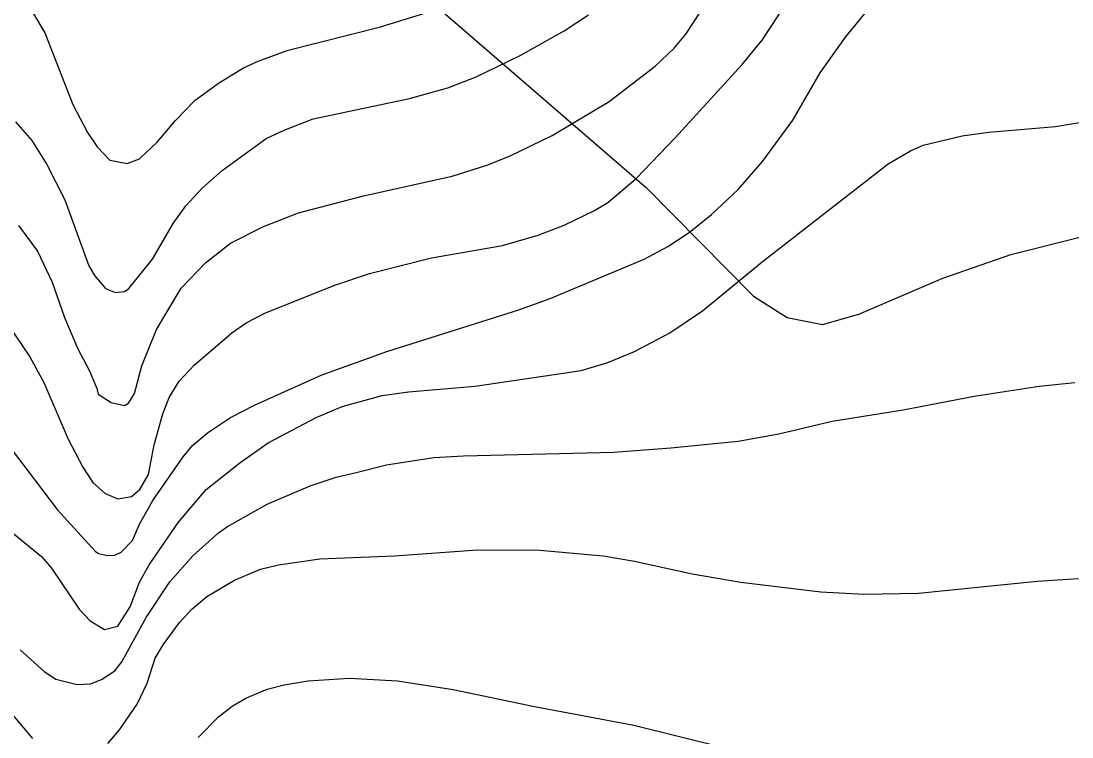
# Model space of a CAD drawing. Extents: x -662620 to -656370, y -1067090 to -1062990.
# Drawn here: x -659795.3 to -659388.3, y -1066386.4 to -1066109.1 of the extents above; entities that cross this region are included whole.
import ezdxf

# ---------------------------------------------------------------- set-up
doc = ezdxf.new("R2010")
doc.units = 0
for name, color, linetype in [('HRANICE_KATASTRÁLNÍHO_ÚZEMÍ', 7, 'Continuous'), ('VRSTEVNICE_ZDŮRAZNĚNÁ', 7, 'Continuous'), ('VRSTEVNICE_ZÁKLADNÍ', 7, 'Continuous')]:
    doc.layers.add(name, color=color, linetype=linetype)

msp = doc.modelspace()

# ---------------------------------------------------------------- linework, layer by layer
at = {"layer": 'HRANICE_KATASTRÁLNÍHO_ÚZEMÍ'}
msp.add_lwpolyline([(-659798.15, -1066006.03), (-659774.37, -1066005.69), (-659760.9, -1066006.8), (-659724, -1066018.12), (-659707.27, -1066040.41), (-659683.33, -1066061.94), (-659632.01, -1066105.56), (-659553.07, -1066173.67), (-659511.68, -1066215.73), (-659498.68, -1066223.97), (-659484.93, -1066226.61), (-659470.88, -1066222.67), (-659438.34, -1066208.76), (-659412.03, -1066199.48), (-659364.73, -1066187.68)], dxfattribs=at)
at = {"layer": 'VRSTEVNICE_ZDŮRAZNĚNÁ'}
for points in [[(-659790.55, -1066106.33), (-659786.11, -1066113.64), (-659775.22, -1066141.44), (-659769.63, -1066152.34), (-659765.9, -1066157.78), (-659760.98, -1066162.95), (-659754.29, -1066164.23), (-659749.42, -1066162.51), (-659742.68, -1066156.06), (-659735.52, -1066147.61), (-659727.92, -1066139.72), (-659718.89, -1066133.13), (-659709.15, -1066127.26), (-659703.56, -1066124.68), (-659691.95, -1066120.38), (-659656.12, -1066111.35), (-659633.19, -1066104.32)], [(-659749.42, -1066326.47), (-659745.69, -1066319.73), (-659734.37, -1066303.25), (-659723.62, -1066290.49), (-659710.58, -1066280.17), (-659699.69, -1066272.44), (-659681.06, -1066262.69), (-659671.02, -1066258.39), (-659655.55, -1066254.09), (-659645.23, -1066252.66), (-659619.43, -1066250.51), (-659578.44, -1066244.49), (-659568.12, -1066241.34), (-659557.8, -1066237.04), (-659544.05, -1066229.87), (-659531.43, -1066221.41), (-659508.36, -1066202.35), (-659459.49, -1066164.37), (-659450.89, -1066159.36), (-659446.02, -1066157.21), (-659430.83, -1066153.63), (-659420.51, -1066152.19), (-659394.71, -1066149.9), (-659384.68, -1066148.32)], [(-659916.81, -1066213.68), (-659895.74, -1066236.46), (-659887, -1066245.06), (-659877.54, -1066253.09), (-659862.5, -1066264.7), (-659841.71, -1066278.45), (-659821.79, -1066292.5), (-659801.01, -1066305.4), (-659787.4, -1066316.43), (-659783.53, -1066321.02), (-659772.78, -1066336.93), (-659768.62, -1066341.37), (-659763.03, -1066344.81), (-659757.87, -1066343.52), (-659753.14, -1066335.92), (-659749.42, -1066326.47)]]:
    msp.add_lwpolyline(points, dxfattribs=at)
at = {"layer": 'VRSTEVNICE_ZÁKLADNÍ'}
for points in [[(-659771.4, -1066281.91), (-659767.54, -1066287.81), (-659762.7, -1066292.08), (-659757.84, -1066294.09), (-659752.57, -1066293.22), (-659749.28, -1066290.49), (-659745.98, -1066284.76), (-659743.83, -1066273.3), (-659740.39, -1066261.26), (-659737.95, -1066254.95), (-659734.08, -1066248.64), (-659728.35, -1066242.34), (-659713.73, -1066229.87), (-659708.14, -1066226), (-659700.98, -1066222.27), (-659674.18, -1066211.53), (-659660.42, -1066206.94), (-659636.34, -1066200.78), (-659608.83, -1066196.05), (-659595.07, -1066192.03), (-659585.03, -1066188.16), (-659573.28, -1066182.43), (-659568.12, -1066179.42), (-659557.09, -1066170.11), (-659542.04, -1066154.34), (-659516.1, -1066125.97), (-659508.36, -1066116.51), (-659498.9, -1066102.18)], [(-659771.4, -1066281.91), (-659767.54, -1066287.81), (-659762.7, -1066292.08), (-659757.84, -1066294.09), (-659752.57, -1066293.22), (-659749.28, -1066290.49), (-659745.98, -1066284.76), (-659743.83, -1066273.3), (-659740.39, -1066261.26), (-659737.95, -1066254.95), (-659734.08, -1066248.64), (-659728.35, -1066242.34), (-659713.73, -1066229.87), (-659708.14, -1066226), (-659700.98, -1066222.27), (-659674.18, -1066211.53), (-659660.42, -1066206.94), (-659636.34, -1066200.78), (-659608.83, -1066196.05), (-659595.07, -1066192.03), (-659585.03, -1066188.16), (-659573.28, -1066182.43), (-659568.12, -1066179.42), (-659557.09, -1066170.11), (-659542.04, -1066154.34), (-659516.1, -1066125.97), (-659508.36, -1066116.51), (-659498.9, -1066102.18)], [(-659798.72, -1066275.3), (-659781.38, -1066298.23), (-659766.62, -1066314.43), (-659765.33, -1066315.29), (-659761.89, -1066316.15), (-659759.02, -1066316), (-659756.58, -1066314.86), (-659752.14, -1066310.27), (-659749.42, -1066303.96), (-659744.26, -1066294.79), (-659732.53, -1066277.89), (-659728.92, -1066273.44), (-659723.19, -1066268.57), (-659714.16, -1066262.69), (-659704.99, -1066257.82), (-659679.05, -1066246.21), (-659653.68, -1066237.04), (-659602.52, -1066220.98), (-659590.48, -1066216.54), (-659554.08, -1066201.35), (-659544.91, -1066196.48), (-659536.59, -1066191.03), (-659527.99, -1066184.01), (-659517.68, -1066174.41), (-659508.22, -1066163.51), (-659496.46, -1066147.46), (-659485.86, -1066129.12), (-659476.11, -1066115.36), (-659466.66, -1066103.89)], [(-659798.72, -1066275.3), (-659781.38, -1066298.23), (-659766.62, -1066314.43), (-659765.33, -1066315.29), (-659761.89, -1066316.15), (-659759.02, -1066316), (-659756.58, -1066314.86), (-659752.14, -1066310.27), (-659749.42, -1066303.96), (-659744.26, -1066294.79), (-659732.53, -1066277.89), (-659728.92, -1066273.44), (-659723.19, -1066268.57), (-659714.16, -1066262.69), (-659704.99, -1066257.82), (-659679.05, -1066246.21), (-659653.68, -1066237.04), (-659602.52, -1066220.98), (-659590.48, -1066216.54), (-659554.08, -1066201.35), (-659544.91, -1066196.48), (-659536.59, -1066191.03), (-659527.99, -1066184.01), (-659517.68, -1066174.41), (-659508.22, -1066163.51), (-659496.46, -1066147.46), (-659485.86, -1066129.12), (-659476.11, -1066115.36), (-659466.66, -1066103.89)], [(-659796.28, -1066188.31), (-659788.97, -1066198.2), (-659783.24, -1066210.24), (-659778.51, -1066223.99), (-659773.35, -1066236.03), (-659768.77, -1066244.63), (-659766.05, -1066251.48), (-659765.47, -1066253.66), (-659760.45, -1066256.81), (-659755.29, -1066257.96), (-659753.72, -1066257.1), (-659751.43, -1066253.37), (-659748.56, -1066242.63), (-659742.83, -1066228.58), (-659733.37, -1066212.53), (-659723.91, -1066202.78), (-659714.16, -1066195.19), (-659701.41, -1066188.74), (-659687.94, -1066183.44), (-659662.71, -1066176.84), (-659628.32, -1066169.25), (-659614.56, -1066164.8), (-659605.96, -1066161.36), (-659589.62, -1066153.48), (-659567.55, -1066140.3), (-659549.78, -1066126.54), (-659542.47, -1066119.66), (-659537.88, -1066114.21), (-659532.15, -1066105.61)], [(-659796.28, -1066188.31), (-659788.97, -1066198.2), (-659783.24, -1066210.24), (-659778.51, -1066223.99), (-659773.35, -1066236.03), (-659768.77, -1066244.63), (-659766.05, -1066251.48), (-659765.47, -1066253.66), (-659760.45, -1066256.81), (-659755.29, -1066257.96), (-659753.72, -1066257.1), (-659751.43, -1066253.37), (-659748.56, -1066242.63), (-659742.83, -1066228.58), (-659733.37, -1066212.53), (-659723.91, -1066202.78), (-659714.16, -1066195.19), (-659701.41, -1066188.74), (-659687.94, -1066183.44), (-659662.71, -1066176.84), (-659628.32, -1066169.25), (-659614.56, -1066164.8), (-659605.96, -1066161.36), (-659589.62, -1066153.48), (-659567.55, -1066140.3), (-659549.78, -1066126.54), (-659542.47, -1066119.66), (-659537.88, -1066114.21), (-659532.15, -1066105.61)], [(-659797.43, -1066148.18), (-659791.12, -1066155.35), (-659785.39, -1066164.66), (-659778.37, -1066178.42), (-659769.05, -1066203.93), (-659766.9, -1066207.66), (-659762.6, -1066212.67), (-659758.73, -1066214.25), (-659755.29, -1066213.82), (-659753.57, -1066212.67), (-659744.4, -1066201.35), (-659736.38, -1066187.59), (-659731.5, -1066180.71), (-659725.2, -1066173.83), (-659717.46, -1066166.95), (-659700.4, -1066154.63), (-659693.38, -1066151.33), (-659682.2, -1066147.03), (-659644.94, -1066139.15), (-659630.04, -1066134.99), (-659619.14, -1066130.7), (-659602.09, -1066122.53), (-659585.03, -1066112.92), (-659575.58, -1066106.76)], [(-659797.43, -1066148.18), (-659791.12, -1066155.35), (-659785.39, -1066164.66), (-659778.37, -1066178.42), (-659769.05, -1066203.93), (-659766.9, -1066207.66), (-659762.6, -1066212.67), (-659758.73, -1066214.25), (-659755.29, -1066213.82), (-659753.57, -1066212.67), (-659744.4, -1066201.35), (-659736.38, -1066187.59), (-659731.5, -1066180.71), (-659725.2, -1066173.83), (-659717.46, -1066166.95), (-659700.4, -1066154.63), (-659693.38, -1066151.33), (-659682.2, -1066147.03), (-659644.94, -1066139.15), (-659630.04, -1066134.99), (-659619.14, -1066130.7), (-659602.09, -1066122.53), (-659585.03, -1066112.92), (-659575.58, -1066106.76)], [(-659800.87, -1066226), (-659791.98, -1066239.19), (-659786.5, -1066249.11), (-659777.08, -1066271), (-659771.4, -1066281.91)], [(-659800.87, -1066226), (-659791.98, -1066239.19), (-659786.5, -1066249.11), (-659777.08, -1066271), (-659771.4, -1066281.91)], [(-659795.71, -1066352.69), (-659786.39, -1066361), (-659781.81, -1066364.01), (-659773.64, -1066366.02), (-659768.48, -1066365.73), (-659764.18, -1066364.16), (-659759.02, -1066360.72), (-659756.3, -1066357.28), (-659746.84, -1066340.08), (-659737.67, -1066326.32), (-659728.78, -1066316.29), (-659718.89, -1066307.26), (-659715.45, -1066304.82), (-659699.97, -1066296.23), (-659683.35, -1066289.06), (-659673.32, -1066285.76), (-659665.58, -1066283.9), (-659653.83, -1066281.03), (-659635.48, -1066278.17), (-659624.02, -1066277.45), (-659565.83, -1066276.02), (-659543.76, -1066274.44), (-659517.68, -1066271.86), (-659501.91, -1066269), (-659481.27, -1066264.12), (-659453.76, -1066259.68), (-659426.24, -1066254.38), (-659401.02, -1066250.51), (-659387.26, -1066249.07)], [(-659795.71, -1066352.69), (-659786.39, -1066361), (-659781.81, -1066364.01), (-659773.64, -1066366.02), (-659768.48, -1066365.73), (-659764.18, -1066364.16), (-659759.02, -1066360.72), (-659756.3, -1066357.28), (-659746.84, -1066340.08), (-659737.67, -1066326.32), (-659728.78, -1066316.29), (-659718.89, -1066307.26), (-659715.45, -1066304.82), (-659699.97, -1066296.23), (-659683.35, -1066289.06), (-659673.32, -1066285.76), (-659665.58, -1066283.9), (-659653.83, -1066281.03), (-659635.48, -1066278.17), (-659624.02, -1066277.45), (-659565.83, -1066276.02), (-659543.76, -1066274.44), (-659517.68, -1066271.86), (-659501.91, -1066269), (-659481.27, -1066264.12), (-659453.76, -1066259.68), (-659426.24, -1066254.38), (-659401.02, -1066250.51), (-659387.26, -1066249.07)], [(-659761.74, -1066388.95), (-659757.16, -1066383.65), (-659750.42, -1066373.62), (-659746.55, -1066365.59), (-659743.35, -1066355.88), (-659740.25, -1066350.69), (-659733.94, -1066342.09), (-659729.21, -1066336.93), (-659723.34, -1066331.91), (-659712.73, -1066325.61), (-659702.55, -1066321.45), (-659695.68, -1066319.73), (-659679.62, -1066317.44), (-659650.67, -1066316.29), (-659618.57, -1066313.85), (-659594.49, -1066314), (-659569.84, -1066316.29), (-659557.8, -1066318.3), (-659535.45, -1066323.17), (-659516.53, -1066326.47), (-659485.57, -1066330.19), (-659468.95, -1066331.05), (-659447.74, -1066330.62), (-659401.88, -1066326.04), (-659385.82, -1066325.03)], [(-659761.74, -1066388.95), (-659757.16, -1066383.65), (-659750.42, -1066373.62), (-659746.55, -1066365.59), (-659743.35, -1066355.88), (-659740.25, -1066350.69), (-659733.94, -1066342.09), (-659729.21, -1066336.93), (-659723.34, -1066331.91), (-659712.73, -1066325.61), (-659702.55, -1066321.45), (-659695.68, -1066319.73), (-659679.62, -1066317.44), (-659650.67, -1066316.29), (-659618.57, -1066313.85), (-659594.49, -1066314), (-659569.84, -1066316.29), (-659557.8, -1066318.3), (-659535.45, -1066323.17), (-659516.53, -1066326.47), (-659485.57, -1066330.19), (-659468.95, -1066331.05), (-659447.74, -1066330.62), (-659401.88, -1066326.04), (-659385.82, -1066325.03)], [(-659726.77, -1066386.52), (-659718.89, -1066378.63), (-659713.59, -1066374.48), (-659708, -1066371.18), (-659699.97, -1066367.88), (-659693.38, -1066366.16), (-659684.21, -1066364.59), (-659668.16, -1066363.58), (-659649.53, -1066364.59), (-659628.03, -1066368.03), (-659596.5, -1066374.62), (-659558.09, -1066381.79), (-659523.7, -1066390.38)], [(-659726.77, -1066386.52), (-659718.89, -1066378.63), (-659713.59, -1066374.48), (-659708, -1066371.18), (-659699.97, -1066367.88), (-659693.38, -1066366.16), (-659684.21, -1066364.59), (-659668.16, -1066363.58), (-659649.53, -1066364.59), (-659628.03, -1066368.03), (-659596.5, -1066374.62), (-659558.09, -1066381.79), (-659523.7, -1066390.38)], [(-659799.29, -1066377.06), (-659790.84, -1066386.95)], [(-659799.29, -1066377.06), (-659790.84, -1066386.95)]]:
    msp.add_lwpolyline(points, dxfattribs=at)

doc.saveas('drawing.dxf')
